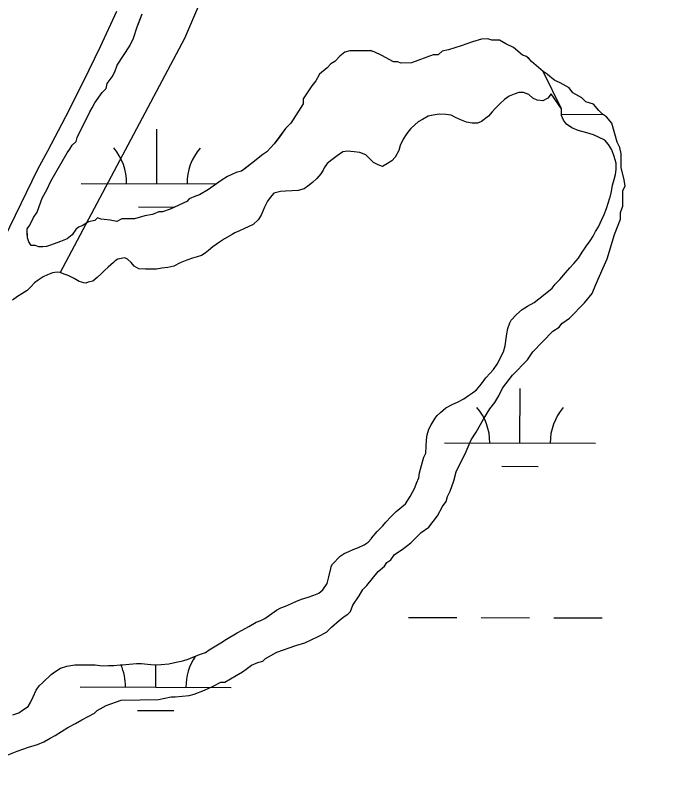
# Model space of a CAD drawing. Extents: x 3180038 to 3217926, y 922069 to 947485.
# Drawn here: x 3190541 to 3190976, y 937047 to 937552 of the extents above; entities that cross this region are included whole.
import ezdxf

# ---------------------------------------------------------------- set-up
doc = ezdxf.new("R2010")
doc.units = 0
for name, color, linetype in [('V-LEVE-TOET', 7, 'Continuous'), ('V-RRAP-FSHR', 7, 'Continuous'), ('V-SITE-VEGE', 7, 'Continuous'), ('V-TOPO-SHOR', 7, 'Continuous'), ('V-WETL-SWMP', 7, 'Continuous')]:
    doc.layers.add(name, color=color, linetype=linetype)

msp = doc.modelspace()

# ---------------------------------------------------------------- linework, layer by layer
at = {"layer": 'V-LEVE-TOET'}
msp.add_lwpolyline([(3190607.47, 937554.92), (3190596.64, 937531.54), (3190585.4, 937508.35), (3190573.76, 937485.37), (3190561.73, 937462.59), (3190555.18, 937450.57), (3190555.18, 937450.57), (3190507.06, 937351.66)], dxfattribs=at)
at = {"layer": 'V-RRAP-FSHR'}
msp.add_spline([(3188909.67, 936835.56), (3188947.17, 936904.9), (3189148.2, 937330.34), (3189156.65, 937362.67), (3189315.07, 937655.25), (3189456.11, 937980.67), (3189785.8, 938633.8), (3189989.58, 939082.49), (3190086.54, 939246.28), (3190202.2, 939544.14), (3190260.41, 939640.92), (3190317.47, 939690.4), (3190371.63, 939771.98), (3190383.24, 939818.37), (3190378.32, 939877.04), (3190456.71, 940024.39), (3190526.89, 940196.44), (3190631.99, 940397.77), (3190706.57, 940575.74), (3190844.1, 940852.1), (3190870.74, 940905.55), (3190891.62, 940984.86), (3190926.08, 941035.42), (3191101.29, 941369.43), (3191117.19, 941389.32)], degree=3, dxfattribs=at)
at = {"layer": 'V-SITE-VEGE'}
for points in [[(3190580.69, 937469.09), (3190581.51, 937471.64), (3190589.75, 937488.65), (3190591.41, 937491.21), (3190593.06, 937494.61), (3190598.05, 937501.43), (3190600.55, 937504), (3190601.35, 937507.39), (3190604.68, 937511.66), (3190606.33, 937515.07), (3190607.97, 937519.31), (3190616.27, 937532.1), (3190618.74, 937537.2), (3190621.18, 937544.84), (3190624.46, 937553.34)], [(3190938.36, 937468.45), (3190934.82, 937481.09), (3190931.38, 937485.27), (3190928.83, 937486.93), (3190926.26, 937489.44), (3190922.82, 937493.62), (3190917.73, 937495.25), (3190915.16, 937497.75), (3190909.2, 937501.06), (3190906.63, 937504.41), (3190900.67, 937507.72), (3190897.26, 937509.37), (3190893.85, 937511.86), (3190892.14, 937513.53), (3190889.58, 937515.19), (3190881.89, 937521.86), (3190878.47, 937525.2), (3190875.92, 937526.01), (3190869.94, 937531.01), (3190864.83, 937533.49), (3190860.58, 937535.97), (3190855.5, 937535.91), (3190852.96, 937536.72), (3190848.73, 937536.67), (3190842.83, 937534.91), (3190835.26, 937532.28), (3190826.83, 937529.63), (3190822.62, 937528.74), (3190820.11, 937526.17), (3190816.73, 937526.13), (3190802.42, 937520.88), (3190795.66, 937520.79), (3190793.11, 937521.61), (3190790.58, 937521.57), (3190782.91, 937525.71), (3190777.81, 937528.18), (3190775.26, 937528.99), (3190761.74, 937528.83), (3190758.37, 937527.94), (3190755.02, 937525.36), (3190751.68, 937521.94), (3190749.16, 937520.21), (3190746.66, 937517.65), (3190741.64, 937513.36), (3190739.15, 937509.1), (3190736.66, 937505.69), (3190730.85, 937497.16), (3190730.89, 937493.78), (3190722.59, 937480.99), (3190719.25, 937477.57), (3190711.77, 937467.33), (3190706.76, 937462.2), (3190704.24, 937460.47), (3190696.71, 937454.46), (3190690.01, 937449.31), (3190686.64, 937448.42), (3190680.75, 937445.81), (3190676.56, 937443.22), (3190668.17, 937437.2), (3190662.3, 937433.74), (3190659.77, 937432.87), (3190655.57, 937431.12), (3190653.9, 937429.41), (3190642.97, 937424.2), (3190637.92, 937422.45), (3190635.38, 937422.42), (3190631.18, 937420.67), (3190626.12, 937419.77), (3190619.37, 937417.99), (3190610.92, 937417.89), (3190607.56, 937416.15), (3190603.32, 937416.95), (3190597.39, 937417.72), (3190594.85, 937418.53), (3190593.17, 937416.82), (3190588.96, 937415.92), (3190584.76, 937413.34), (3190582.24, 937412.46), (3190580.57, 937410.75), (3190578.07, 937407.34), (3190574.72, 937404.76), (3190570.52, 937403.01), (3190563.79, 937400.39), (3190561.26, 937399.52), (3190556.19, 937399.45), (3190553.64, 937400.27), (3190551.1, 937400.24), (3190549.38, 937402.75), (3190548.51, 937405.28), (3190548.43, 937411.19), (3190550.09, 937413.75), (3190552.57, 937418.86), (3190555.06, 937422.27), (3190557.51, 937429.06), (3190558.32, 937431.61), (3190561.63, 937437.57), (3190564.11, 937442.67), (3190574.87, 937461.41), (3190576.53, 937463.96), (3190578.19, 937466.52), (3190580.69, 937469.09)], [(3190530.78, 937061.77), (3190541.71, 937066.14), (3190549.29, 937068.77), (3190555.19, 937070.53), (3190559.4, 937072.28), (3190563.59, 937074.87), (3190566.95, 937076.6), (3190575.34, 937081.77), (3190580.38, 937084.37), (3190584.58, 937086.96), (3190592.98, 937091.29), (3190594.65, 937093.01), (3190600.53, 937096.46), (3190610.63, 937099.97), (3190635.14, 937100.27), (3190643.58, 937102.07), (3190646.11, 937102.1), (3190655.4, 937103.06), (3190658.77, 937103.94), (3190665.51, 937106.57), (3190671.39, 937109.18), (3190676.43, 937111.77), (3190678.97, 937111.8), (3190686.52, 937116.13), (3190690.72, 937118.71), (3190693.24, 937120.44), (3190696.59, 937123.02), (3190700.79, 937124.76), (3190704.16, 937125.65), (3190705.83, 937127.36), (3190713.39, 937131.68), (3190726.02, 937136.06), (3190731.91, 937137.83), (3190741.16, 937142.17), (3190746.2, 937144.77), (3190749.54, 937148.19), (3190754.56, 937152.48), (3190757.91, 937155.06), (3190760.43, 937156.78), (3190762.1, 937158.49), (3190763.74, 937162.74), (3190767.89, 937168.71), (3190770.37, 937172.97), (3190772.88, 937175.54), (3190780.37, 937184.93), (3190784.56, 937188.37), (3190786.22, 937190.92), (3190788.73, 937192.65), (3190791.23, 937196.06), (3190796.26, 937199.5), (3190802.12, 937203.8), (3190808.8, 937210.65), (3190813.83, 937214.09), (3190819.66, 937221.78), (3190822.96, 937227.73), (3190825.46, 937231.15), (3190826.26, 937234.54), (3190827.91, 937237.94), (3190830.36, 937244.74), (3190831.98, 937250.68), (3190838.57, 937264.28), (3190841.86, 937271.94), (3190845.18, 937277.05), (3190850.15, 937285.57), (3190854.29, 937292.38), (3190857.62, 937296.65), (3190860.11, 937300.91), (3190862.58, 937306.01), (3190869.24, 937314.55), (3190879.25, 937324.82), (3190882.58, 937329.94), (3190895.93, 937343.63), (3190900.13, 937346.22), (3190901.79, 937348.77), (3190906.82, 937352.22), (3190916.84, 937362.49), (3190921.84, 937368.47), (3190924.3, 937374.42), (3190929.24, 937385.47), (3190931.7, 937391.42), (3190936.57, 937407.55), (3190940.68, 937417.75), (3190940.62, 937421.97), (3190942.26, 937426.22), (3190942.13, 937436.36), (3190943.78, 937439.77), (3190942.88, 937444.83), (3190941.1, 937451.57), (3190940.98, 937460.87), (3190940.09, 937465.09), (3190938.36, 937468.45)]]:
    msp.add_lwpolyline(points, dxfattribs=at)
at = {"layer": 'V-TOPO-SHOR'}
for points in [[(3191009.18, 938259.18), (3190993.52, 938232.96), (3190993.52, 938185.67), (3190973.25, 938128.25), (3190898.94, 937983), (3190844.89, 937986.37), (3190652.35, 937537.11), (3190570.16, 937382.34)], [(3190894.78, 937500.39), (3190892.53, 937497.57), (3190889.25, 937495.75), (3190885.44, 937496.21), (3190882.62, 937497.7), (3190880.06, 937499.96), (3190876.48, 937501.43), (3190873.44, 937501.4), (3190870.4, 937500.34), (3190867.12, 937499.03), (3190863.84, 937496.71), (3190861.08, 937494.13), (3190858.07, 937491.05), (3190855.82, 937488.48), (3190853.31, 937485.66), (3190848.79, 937482.3), (3190846.01, 937480.99), (3190842.45, 937481.2), (3190838.89, 937481.67), (3190835.57, 937483.15), (3190831.48, 937484.88), (3190828.67, 937486.37), (3190825.11, 937486.83), (3190820.79, 937487.03), (3190816.73, 937486.47), (3190813.44, 937485.67), (3190809.66, 937483.59), (3190806.88, 937482.03), (3190804.62, 937479.97), (3190802.11, 937477.66), (3190800.61, 937476.12), (3190798.86, 937473.55), (3190796.87, 937470.48), (3190794.89, 937466.39), (3190794.17, 937463.08), (3190791.68, 937458.74), (3190789.43, 937456.17), (3190786.66, 937454.36), (3190783.38, 937452.54), (3190780.32, 937453.52), (3190777.25, 937455), (3190774.42, 937458.01), (3190772.36, 937460.27), (3190768.28, 937461.75), (3190764.47, 937462.21), (3190760.14, 937462.66), (3190757.1, 937462.12), (3190753.32, 937459.53), (3190749.8, 937456.95), (3190746.79, 937454.37), (3190744.79, 937451.55), (3190744.04, 937450.02), (3190742.55, 937447.71), (3190739.8, 937444.63), (3190737.04, 937441.81), (3190734.02, 937439.48), (3190731.5, 937437.67), (3190727.45, 937436.61), (3190723.64, 937436.31), (3190719.07, 937436.25), (3190715.78, 937435.95), (3190711.47, 937434.88), (3190708.97, 937432.06), (3190707.22, 937429.5), (3190705.24, 937425.66), (3190703.02, 937420.31), (3190701.02, 937417.23), (3190697.76, 937414.14), (3190694.98, 937412.84), (3190691.7, 937411.28), (3190688.67, 937409.97), (3190685.64, 937408.66), (3190683.87, 937407.62), (3190678.83, 937404.77), (3190675.56, 937402.44), (3190671.02, 937399.34), (3190668.26, 937397.02), (3190666, 937395.21), (3190663.73, 937393.66), (3190660.69, 937392.86), (3190657.66, 937391.81), (3190653.87, 937390.49), (3190649.57, 937388.91), (3190645.28, 937386.57), (3190641.48, 937385.77), (3190637.42, 937385.21), (3190633.87, 937384.66), (3190630.83, 937384.62), (3190626.51, 937384.56), (3190622.19, 937384.76), (3190619.12, 937386.51), (3190617.06, 937389.02), (3190614.74, 937391.27), (3190612.96, 937392.02), (3190611.69, 937392), (3190608.4, 937391.2), (3190606.63, 937390.16), (3190605.37, 937389.13), (3190601.86, 937386.04), (3190599.6, 937383.72), (3190597.34, 937381.66)], [(3190773.76, 937204.3), (3190776.01, 937206.61), (3190776.01, 937206.87), (3190779.76, 937211.23), (3190783.53, 937215.09), (3190785.53, 937217.4), (3190788.79, 937220.99), (3190792.3, 937224.59), (3190798.59, 937229.5), (3190801.57, 937234.36), (3190804.55, 937240.23), (3190805.78, 937243.3), (3190807.26, 937246.87), (3190807.73, 937250.18), (3190809.67, 937257.31), (3190810.65, 937260.37), (3190811.88, 937263.18), (3190812.08, 937267.5), (3190812.28, 937271.82), (3190812.75, 937275.13), (3190813.97, 937278.95), (3190815.46, 937281.77), (3190818.2, 937286.12), (3190819.45, 937287.91), (3190821.71, 937289.97), (3190825.23, 937293.06), (3190829.77, 937295.4), (3190832.8, 937296.71), (3190837.09, 937299.05), (3190840.11, 937301.12), (3190842.88, 937302.93), (3190845.39, 937304.99), (3190848.65, 937308.84), (3190851.64, 937312.94), (3190854.4, 937316.03), (3190856.66, 937318.34), (3190859.15, 937321.93), (3190863.37, 937330.1), (3190864.34, 937333.92), (3190865.04, 937338.76), (3190865.51, 937341.81), (3190866.23, 937345.38), (3190867.45, 937349.2), (3190868.44, 937350.99), (3190871.95, 937354.59), (3190875.72, 937357.94), (3190879.25, 937360.27), (3190883.54, 937362.61), (3190886.56, 937364.93), (3190890.83, 937368.28), (3190895.36, 937372.15), (3190897.35, 937374.71), (3190900.62, 937377.8), (3190904.37, 937382.17), (3190907.13, 937385.5), (3190909.88, 937388.33), (3190912.89, 937391.92), (3190915.38, 937395.76), (3190916.87, 937398.07), (3190918.12, 937400.11), (3190920.62, 937403.45), (3190922.61, 937406.52), (3190924.1, 937409.58), (3190926.09, 937412.66), (3190928.32, 937417.51), (3190929.8, 937420.83), (3190931.28, 937424.66), (3190932.5, 937428.23), (3190933.47, 937431.79), (3190933.72, 937432.3), (3190934.69, 937435.87), (3190935.4, 937440.2), (3190936.37, 937443.77), (3190937.35, 937447.08), (3190937.81, 937450.39), (3190937.76, 937454.7), (3190936.44, 937459), (3190934.86, 937463.56), (3190932.78, 937467.09), (3190930.21, 937469.85), (3190926.12, 937471.83), (3190922.8, 937473.31), (3190918.46, 937474.78), (3190912.6, 937476.23), (3190908.52, 937477.96), (3190904.93, 937480.46), (3190902.87, 937482.97), (3190901.56, 937486.25), (3190901.51, 937490.57), (3190894.78, 937500.39)], [(3190597.34, 937381.66), (3190594.58, 937379.09), (3190591.82, 937376.77), (3190589.79, 937376.24), (3190588.78, 937375.97), (3190587.26, 937375.44), (3190585.73, 937375.68), (3190582.68, 937376.4), (3190579.35, 937378.39), (3190576.03, 937380.13), (3190571.69, 937381.85), (3190570.16, 937382.34), (3190568.12, 937382.57), (3190565.08, 937382.28), (3190561.8, 937380.97), (3190559.02, 937379.66), (3190555.75, 937377.34), (3190553.23, 937375.53), (3190550.72, 937372.96), (3190548.46, 937370.65), (3190544.94, 937368.32), (3190541.91, 937366.5), (3190538.64, 937364.17)], [(3190538.98, 937090.16), (3190542.78, 937091.47), (3190545.29, 937093.28), (3190549.08, 937095.61), (3190550.57, 937098.43), (3190552.3, 937102), (3190554.27, 937106.6), (3190556.27, 937109.42), (3190558.78, 937111.48), (3190564.3, 937116.88), (3190567.33, 937118.95), (3190570.35, 937121.02), (3190574.65, 937122.34), (3190579.97, 937123.17), (3190585.05, 937123.23), (3190588.35, 937123.27), (3190593.43, 937123.34), (3190598.01, 937122.63), (3190602.07, 937122.68), (3190605.63, 937122.73), (3190609.94, 937123.29), (3190611.46, 937123.31), (3190615.77, 937123.61), (3190620.59, 937124.18), (3190623.89, 937124.22), (3190627.96, 937123.77), (3190632.29, 937123.31), (3190636.86, 937123.37), (3190641.93, 937123.94), (3190646.99, 937125.02), (3190651.3, 937125.83), (3190654.84, 937126.89), (3190657.88, 937128.2), (3190662.93, 937130.29), (3190666.22, 937131.35), (3190668.73, 937133.16), (3190673.02, 937135.75), (3190676.3, 937137.82), (3190680.08, 937140.16), (3190687.14, 937144.31), (3190690.41, 937146.13), (3190694.96, 937148.47), (3190699.75, 937151.32), (3190702.78, 937152.63), (3190705.55, 937153.93), (3190708.58, 937156), (3190713.11, 937159.36), (3190716.13, 937160.92), (3190719.17, 937161.97), (3190723.21, 937163.8), (3190725.99, 937165.1), (3190729.78, 937166.67), (3190734.08, 937168), (3190737.87, 937169.31), (3190741.16, 937170.63), (3190743.93, 937172.69), (3190746.66, 937177.04), (3190747.88, 937181.38), (3190749.08, 937186.98), (3190749.32, 937188.25), (3190750.32, 937189.79), (3190755.33, 937194.93), (3190757.85, 937196.74), (3190761.13, 937198.05), (3190763.91, 937199.35), (3190767.45, 937200.67), (3190771.24, 937202.49), (3190773.76, 937204.3)]]:
    msp.add_lwpolyline(points, dxfattribs=at)
at = {"layer": 'V-WETL-SWMP'}
for p, q in [((3190901.58, 937486.97), (3190929.25, 937486.9)), ((3190634.09, 937441.14), (3190634.17, 937477.14)), ((3190584.09, 937441.25), (3190673.38, 937441.05)), ((3190622.05, 937425.74), (3190645.85, 937425.68)), ((3190874.17, 937269.79), (3190874.25, 937305.79)), ((3190824.17, 937269.9), (3190924.17, 937269.68)), ((3190862.13, 937254.39), (3190886.13, 937254.33)), ((3190800.5, 937154.53), (3190832.5, 937154.46)), ((3190848.5, 937154.42), (3190880.5, 937154.35)), ((3190896.5, 937154.31), (3190928.5, 937154.24)), ((3190633.33, 937108.48), (3190633.36, 937123.22)), ((3190583.33, 937108.59), (3190683.33, 937108.36)), ((3190621.3, 937093.07), (3190645.3, 937093.02))]:
    msp.add_line(p, q, dxfattribs=at)
for points in [[(3190736.66, 937505.69), (3190730.85, 937497.16), (3190730.89, 937493.78), (3190722.59, 937480.99), (3190719.25, 937477.57), (3190714.26, 937470.74), (3190711.77, 937467.33), (3190706.76, 937462.2), (3190704.24, 937460.47), (3190696.71, 937454.46), (3190693.36, 937451.88), (3190690.01, 937449.31), (3190686.64, 937448.42), (3190680.75, 937445.81), (3190676.56, 937443.22), (3190668.17, 937437.2), (3190662.3, 937433.74), (3190659.77, 937432.87), (3190655.57, 937431.12), (3190653.9, 937429.41), (3190642.97, 937424.2), (3190637.92, 937422.45), (3190635.38, 937422.42), (3190631.18, 937420.68), (3190626.11, 937419.77), (3190619.37, 937417.99), (3190616.84, 937417.96), (3190613.45, 937417.92), (3190610.92, 937417.89), (3190607.56, 937416.15), (3190603.32, 937416.95), (3190597.39, 937417.72), (3190594.85, 937418.53), (3190593.18, 937416.82), (3190588.96, 937415.92), (3190584.76, 937413.34), (3190582.24, 937412.46), (3190580.57, 937410.75), (3190578.07, 937407.33), (3190574.72, 937404.76), (3190570.52, 937403.01), (3190563.79, 937400.39), (3190561.26, 937399.52), (3190558.72, 937399.49), (3190556.19, 937399.45), (3190553.64, 937400.27), (3190551.1, 937400.24), (3190549.38, 937402.75), (3190548.51, 937405.28), (3190548.46, 937408.66), (3190548.43, 937411.19), (3190550.09, 937413.75), (3190552.57, 937418.86), (3190555.06, 937422.27), (3190557.51, 937429.06), (3190558.33, 937431.61), (3190561.63, 937437.57), (3190564.11, 937442.67), (3190574.87, 937461.41), (3190576.53, 937463.97), (3190578.19, 937466.52), (3190580.69, 937469.09), (3190581.5, 937471.64), (3190584.8, 937478.44), (3190587.28, 937483.55), (3190589.75, 937488.65), (3190591.41, 937491.21), (3190593.06, 937494.61), (3190598.05, 937501.43), (3190600.55, 937504), (3190601.35, 937507.39), (3190604.68, 937511.66), (3190606.33, 937515.07), (3190607.97, 937519.31), (3190616.27, 937532.1), (3190618.74, 937537.2), (3190621.18, 937544.84), (3190622.82, 937549.09), (3190624.46, 937553.34)], [(3190818.2, 937286.12), (3190819.45, 937287.91), (3190821.71, 937289.97), (3190825.23, 937293.06), (3190829.77, 937295.4), (3190832.8, 937296.71), (3190837.09, 937299.05), (3190840.11, 937301.12), (3190842.88, 937302.93), (3190845.39, 937304.99), (3190848.65, 937308.84), (3190851.64, 937312.94), (3190854.4, 937316.02), (3190856.66, 937318.34), (3190859.15, 937321.92), (3190863.37, 937330.1), (3190864.34, 937333.92), (3190865.04, 937338.76), (3190865.51, 937341.81), (3190866.23, 937345.38), (3190867.45, 937349.2), (3190868.44, 937350.99), (3190871.95, 937354.59), (3190875.72, 937357.94), (3190879.25, 937360.27), (3190883.54, 937362.61), (3190886.56, 937364.93), (3190890.83, 937368.28), (3190895.35, 937372.15), (3190897.35, 937374.71), (3190900.62, 937377.8), (3190904.37, 937382.17), (3190907.13, 937385.5), (3190909.88, 937388.33), (3190912.89, 937391.92), (3190915.38, 937395.76), (3190916.87, 937398.07), (3190918.12, 937400.11), (3190920.62, 937403.45), (3190922.61, 937406.52), (3190924.1, 937409.58), (3190926.09, 937412.66), (3190928.32, 937417.51), (3190929.8, 937420.83), (3190931.27, 937424.66), (3190932.5, 937428.23), (3190933.47, 937431.79), (3190933.72, 937432.3), (3190934.69, 937435.87), (3190935.4, 937440.2), (3190936.37, 937443.77), (3190937.35, 937447.08), (3190937.81, 937450.39), (3190937.76, 937454.7), (3190936.44, 937459), (3190934.86, 937463.56), (3190932.78, 937467.09), (3190930.21, 937469.85), (3190926.12, 937471.83), (3190922.8, 937473.31), (3190918.46, 937474.78), (3190912.6, 937476.23), (3190908.52, 937477.96), (3190904.93, 937480.45), (3190902.87, 937482.97), (3190901.56, 937486.25), (3190901.51, 937490.57), (3190889.58, 937515.19), (3190881.89, 937521.86), (3190880.18, 937523.53), (3190878.47, 937525.2), (3190875.92, 937526.02), (3190869.94, 937531.01), (3190864.83, 937533.49), (3190860.58, 937535.97), (3190855.5, 937535.91), (3190852.96, 937536.72), (3190848.73, 937536.67), (3190842.83, 937534.91), (3190835.26, 937532.28), (3190826.83, 937529.63), (3190822.62, 937528.74), (3190820.11, 937526.17), (3190816.73, 937526.13), (3190802.42, 937520.88), (3190795.66, 937520.79), (3190793.11, 937521.61), (3190790.58, 937521.58), (3190782.91, 937525.71), (3190777.81, 937528.18), (3190775.26, 937529), (3190769.35, 937528.92), (3190761.74, 937528.83), (3190758.37, 937527.94), (3190755.02, 937525.36), (3190751.68, 937521.94), (3190749.16, 937520.22), (3190746.66, 937517.65), (3190741.64, 937513.36), (3190739.15, 937509.1), (3190736.66, 937505.69)], [(3190538.99, 937090.16), (3190542.78, 937091.47), (3190545.3, 937093.28), (3190549.08, 937095.61), (3190550.57, 937098.43), (3190552.3, 937102), (3190554.27, 937106.6), (3190556.27, 937109.42), (3190558.78, 937111.48), (3190564.3, 937116.88), (3190567.33, 937118.95), (3190570.35, 937121.02), (3190574.65, 937122.34), (3190579.97, 937123.17), (3190585.05, 937123.23), (3190588.35, 937123.27), (3190593.43, 937123.34), (3190598.01, 937122.63), (3190602.07, 937122.68), (3190605.63, 937122.73), (3190609.94, 937123.29), (3190611.46, 937123.31), (3190615.78, 937123.61), (3190620.59, 937124.18), (3190623.89, 937124.22), (3190627.96, 937123.76), (3190632.29, 937123.31), (3190636.86, 937123.37), (3190641.93, 937123.94), (3190646.99, 937125.02), (3190651.3, 937125.83), (3190654.84, 937126.89), (3190657.88, 937128.2), (3190662.93, 937130.29), (3190666.22, 937131.35), (3190668.73, 937133.16), (3190673.02, 937135.75), (3190676.3, 937137.82), (3190680.08, 937140.16), (3190687.14, 937144.31), (3190690.41, 937146.13), (3190694.96, 937148.47), (3190699.75, 937151.32), (3190702.78, 937152.63), (3190705.56, 937153.93), (3190708.58, 937156), (3190713.11, 937159.36), (3190716.14, 937160.92), (3190719.17, 937161.97), (3190723.21, 937163.8), (3190725.99, 937165.1), (3190729.78, 937166.68), (3190734.08, 937168), (3190737.87, 937169.32), (3190741.16, 937170.63), (3190743.93, 937172.69), (3190746.66, 937177.04), (3190747.88, 937181.38), (3190749.08, 937186.98), (3190749.32, 937188.25), (3190750.32, 937189.79), (3190755.33, 937194.93), (3190757.85, 937196.74), (3190761.13, 937198.05), (3190763.91, 937199.35), (3190767.45, 937200.67), (3190771.24, 937202.49), (3190773.76, 937204.3), (3190776.01, 937206.61), (3190776.01, 937206.87), (3190779.76, 937211.23), (3190783.53, 937215.09), (3190785.53, 937217.4), (3190788.79, 937220.99), (3190792.3, 937224.59), (3190798.59, 937229.49), (3190801.57, 937234.36), (3190804.55, 937240.23), (3190805.78, 937243.3), (3190807.26, 937246.87), (3190807.73, 937250.18), (3190809.67, 937257.31), (3190810.65, 937260.37), (3190811.88, 937263.18), (3190812.08, 937267.5), (3190812.28, 937271.82), (3190812.75, 937275.13), (3190813.97, 937278.95), (3190815.46, 937281.77), (3190818.2, 937286.12)]]:
    msp.add_lwpolyline(points, dxfattribs=at)
for centre, start, end in [((3190578.84, 937441.74), 359.099, 40.6427), ((3190689.33, 937441.49), 139.099, 180.6426), ((3190818.93, 937270.39), 359.099, 40.6427), ((3190929.41, 937270.14), 139.099, 180.6426), ((3190688.57, 937108.83), 145.5757, 180.6426), ((3190578.09, 937109.08), 359.099, 23.5946)]:
    msp.add_arc(centre, 35.25, start, end, dxfattribs=at)

doc.saveas('drawing.dxf')
